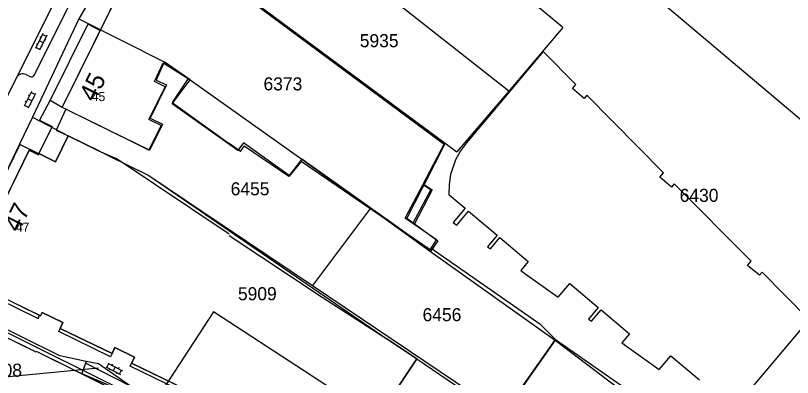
# Model space of a CAD drawing. Extents: x 148816 to 151297, y 399515 to 402500.
# Drawn here: x 150470.5 to 150577.8, y 399819.8 to 399869.7 of the extents above; entities that cross this region are included whole.
import ezdxf

# ---------------------------------------------------------------- set-up
doc = ezdxf.new("R2010")
doc.units = 0
for name, color, linetype in [('B01 Hoofdgebouw  [D] Norm', 7, 'Continuous'), ('B01 Hoofdgebouw  [T] Norm', 7, 'Continuous'), ('B01 hoofgebouw', 7, 'Continuous'), ('B03 Overig opstal  [D] Norm', 7, 'Continuous'), ('G01 perceelsgrens', 7, 'Continuous'), ('Q05 Bomenrij  [D] Gem', 7, 'Continuous'), ('Q19 Overig lijnvormig object  [D] Gem', 7, 'Continuous'), ('S02 Open verharding  Norm', 7, 'Continuous'), ('T01 Muur  [T] Gem', 7, 'Continuous'), ('T04 Haag heg  [D] Gem', 7, 'Continuous'), ('V00 Kant verharding algemeen  [T] Norm', 7, 'Continuous'), ('V00 Kant verharding algemeen secundair  [T] Gem', 7, 'Continuous'), ('Z01 perceelnummer', 7, 'Continuous'), ('Z02 huisnummer', 7, 'Continuous'), ('Z02 Huisnummer  [Tekst] Norm', 7, 'Continuous')]:
    doc.layers.add(name, color=color, linetype=linetype)

msp = doc.modelspace()

# ---------------------------------------------------------------- linework, layer by layer
at = {"layer": 'B01 Hoofdgebouw  [D] Norm'}
for p, q in [((150500, 399873.93), (150529.68, 399851.96)), ((150501.57, 399850.94), (150500, 399852.03)), ((150501.57, 399850.94), (150502.08, 399851.69)), ((150508.21, 399847.47), (150502.08, 399851.69)), ((150509.93, 399849.58), (150508.21, 399847.47)), ((150527.75, 399837.37), (150509.93, 399849.58)), ((150500.01, 399839.36), (150512.82, 399830.84)), ((150512.82, 399830.84), (150521.74, 399825.11))]:
    msp.add_line(p, q, dxfattribs=at)
for points in [[(150481.4, 399854.83), (150488.92, 399851.17), (150490.59, 399854.54), (150488.91, 399855.36), (150491.16, 399859.84), (150489.68, 399860.61), (150490.88, 399863.17), (150494.33, 399861.01), (150492.12, 399857.68), (150500, 399852.03)], [(150482.27, 399850.9), (150484.53, 399849.93), (150500, 399839.58)]]:
    msp.add_lwpolyline(points, dxfattribs=at)
at = {"layer": 'B01 Hoofdgebouw  [T] Norm'}
for p, q in [((150489.92, 399883.29), (150476.92, 399857.05)), ((150476.92, 399857.05), (150481.4, 399854.83)), ((150476.03, 399849.53), (150477.78, 399853.11)), ((150477.78, 399853.11), (150482.27, 399850.9)), ((150464.39, 399834.81), (150472.39, 399851.12)), ((150472.39, 399851.12), (150473.65, 399850.5)), ((150473.65, 399850.5), (150473.73, 399850.66)), ((150473.73, 399850.66), (150476.03, 399849.53)), ((150473.95, 399828.27), (150464.94, 399832.66)), ((150459.27, 399830.15), (150473.31, 399823.3)), ((150474.17, 399828.72), (150473.95, 399828.27)), ((150477.04, 399827.33), (150474.17, 399828.72)), ((150476.65, 399826.52), (150477.04, 399827.33)), ((150483.82, 399823.05), (150476.65, 399826.52)), ((150521.74, 399825.11), (150525.9, 399822.33)), ((150473.31, 399823.3), (150473.36, 399823.41)), ((150473.36, 399823.41), (150489.16, 399815.57)), ((150484.18, 399823.88), (150483.82, 399823.05)), ((150486.92, 399822.55), (150484.18, 399823.88)), ((150486.52, 399821.74), (150486.92, 399822.55)), ((150525.9, 399822.33), (150518.33, 399811.04)), ((150500, 399815.23), (150486.52, 399821.74))]:
    msp.add_line(p, q, dxfattribs=at)
msp.add_lwpolyline([(150527.75, 399837.37), (150528.6, 399838.73), (150524.3, 399841.74), (150526.72, 399846.34), (150529.68, 399851.96)], dxfattribs=at)
at = {"layer": 'B01 hoofgebouw'}
for points in [[(150501.11, 399887.47), (150497.56, 399890.99), (150489.92, 399883.29), (150476.92, 399857.05), (150481.4, 399854.83)], [(150501.11, 399887.47), (150508.98, 399879.73), (150507.1, 399877.84), (150502.47, 399882.3), (150496.8, 399876.51), (150529.83, 399852.07), (150524.51, 399841.76), (150528.8, 399838.62), (150527.85, 399837.22), (150510.04, 399849.88), (150508.28, 399847.63), (150501.97, 399852.14), (150501.18, 399851.09), (150492.12, 399857.53), (150494.58, 399860.82), (150490.99, 399863.29), (150489.93, 399860.8), (150491.34, 399860.14), (150489.06, 399855.56), (150490.77, 399854.69), (150489.01, 399851.06), (150481.4, 399854.83)], [(150482.27, 399850.9), (150477.78, 399853.11), (150476.03, 399849.53), (150473.73, 399850.66), (150473.65, 399850.5), (150472.39, 399851.12), (150463.73, 399833.45), (150465.02, 399832.81), (150464.94, 399832.66), (150473.95, 399828.27), (150474.17, 399828.72), (150477.04, 399827.33), (150476.65, 399826.52), (150483.82, 399823.05), (150484.18, 399823.88), (150486.92, 399822.55), (150486.73, 399822.17)], [(150482.27, 399850.9), (150488.91, 399847.63), (150521.74, 399825.11)], [(150465.57, 399815.3), (150454.55, 399820.79), (150454.14, 399821.88), (150458.13, 399829.79), (150459.27, 399830.15), (150473.31, 399823.3), (150473.36, 399823.41), (150489.16, 399815.57)], [(150486.73, 399822.17), (150486.52, 399821.74), (150501.75, 399814.38), (150502.11, 399815.15), (150504.8, 399813.85), (150503.94, 399812.04), (150512.45, 399807.94), (150513.42, 399809.98), (150512.47, 399810.44), (150513.8, 399813.24), (150518.33, 399811.04), (150525.9, 399822.33), (150521.74, 399825.11)]]:
    msp.add_lwpolyline(points, dxfattribs=at)
at = {"layer": 'B03 Overig opstal  [D] Norm'}
msp.add_lwpolyline([(150525.36, 399841), (150527.85, 399845.67), (150526.72, 399846.34)], dxfattribs=at)
at = {"layer": 'G01 perceelsgrens'}
for points in [[(150538.58, 399859.28), (150515.37, 399877.58), (150513.36, 399879.2), (150511.4, 399877.27), (150508.98, 399879.73), (150504.38, 399884.11), (150495.24, 399893.13)], [(150488.2, 399884.66), (150479.25, 399869.22)], [(150488.2, 399884.66), (150489.92, 399883.29), (150496.8, 399876.51), (150529.83, 399852.07)], [(150546.06, 399868.04), (150542.24, 399871.21)], [(150479.25, 399869.22), (150472.82, 399855.68)], [(150479.25, 399869.22), (150490.99, 399863.29), (150494.58, 399860.82), (150510.04, 399849.88), (150519.49, 399843.11)], [(150546.06, 399868.04), (150538.58, 399859.28)], [(150538.58, 399859.28), (150531.42, 399850.89)], [(150472.82, 399855.68), (150471.05, 399851.96), (150460.76, 399830.57)], [(150472.82, 399855.68), (150477.78, 399853.11), (150488.91, 399847.63), (150496.23, 399842.69), (150511.5, 399832.43)], [(150529.83, 399852.07), (150526.9, 399846.39)], [(150529.83, 399852.07), (150531.42, 399850.89)], [(150526.9, 399846.39), (150528.01, 399845.66)], [(150528.01, 399845.66), (150525.59, 399840.98)], [(150519.49, 399843.11), (150514.82, 399836.86)], [(150519.49, 399843.11), (150527.8, 399837.16)], [(150525.59, 399840.98), (150528.8, 399838.62), (150527.8, 399837.16)], [(150514.82, 399836.86), (150511.5, 399832.43)], [(150527.8, 399837.16), (150545.02, 399824.93)], [(150511.5, 399832.43), (150533.48, 399817.66), (150537.85, 399814.73)], [(150480.25, 399821.99), (150476.59, 399822.76), (150460.76, 399830.57)], [(150532.26, 399806.35), (150530.36, 399807.6), (150497.82, 399828.83), (150489.63, 399816.27)], [(150545, 399824.9), (150537.85, 399814.73)], [(150545.02, 399824.93), (150545, 399824.9)], [(150545, 399824.9), (150571.96, 399804.51)], [(150480.16, 399821.74), (150479.66, 399820.29), (150490.72, 399815.51)], [(150480.25, 399821.99), (150480.16, 399821.74)], [(150486.36, 399818.55), (150480.16, 399821.74)], [(150486.36, 399818.55), (150481.93, 399821.64), (150480.25, 399821.99)]]:
    msp.add_lwpolyline(points, dxfattribs=at)
at = {"layer": 'Q05 Bomenrij  [D] Gem'}
msp.add_lwpolyline([(150527.89, 399837.59), (150542.89, 399827.16), (150545.04, 399825.01)], dxfattribs=at)
at = {"layer": 'Q19 Overig lijnvormig object  [D] Gem'}
for points in [[(150588.01, 399846.35), (150588.65, 399847.11), (150549.63, 399880.02), (150549.53, 399880.1), (150549.17, 399879.66), (150549.42, 399879.46), (150549.17, 399879.17)], [(150568.69, 399814.22), (150580.08, 399827.73), (150573.56, 399834.31), (150573.19, 399833.87), (150571.57, 399835.23), (150572.04, 399835.8), (150561.45, 399846.48), (150561.07, 399846.03), (150559.45, 399847.39), (150559.96, 399847.99), (150549.39, 399858.7), (150549.02, 399858.26), (150547.4, 399859.63), (150547.87, 399860.19), (150543.36, 399864.74), (150532.75, 399852.15), (150531.92, 399851.03), (150531.25, 399849.81), (150530.56, 399847.77), (150530.34, 399846.4), (150530.31, 399845.01), (150530.64, 399844.72), (150532.57, 399843.1), (150530.93, 399841.15), (150531.44, 399840.78), (150533.05, 399842.69), (150536.98, 399839.38), (150535.64, 399837.79), (150536.05, 399837.5), (150537.36, 399839.06), (150541.29, 399835.75), (150540.24, 399834.51), (150540.81, 399834.1), (150545.41, 399830.82), (150547.02, 399832.73), (150550.95, 399829.42), (150549.6, 399827.83), (150550.01, 399827.54), (150551.33, 399829.1), (150555.26, 399825.79), (150554.21, 399824.54), (150559.38, 399820.86), (150560.99, 399822.77), (150564.91, 399819.46)]]:
    msp.add_lwpolyline(points, dxfattribs=at)
at = {"layer": 'S02 Open verharding  Norm'}
for p, q in [((150474.28, 399867.23), (150473.27, 399865.16)), ((150474.82, 399866.97), (150473.81, 399864.9)), ((150474, 399866.64), (150473.86, 399866.71)), ((150474.22, 399867.09), (150474.76, 399866.83)), ((150474.67, 399866.32), (150474.54, 399866.38)), ((150473.34, 399865.3), (150473.88, 399865.03)), ((150473.56, 399865.75), (150473.42, 399865.81)), ((150474.32, 399865.93), (150473.78, 399866.2)), ((150474.23, 399865.42), (150474.1, 399865.48)), ((150472.7, 399859.23), (150471.68, 399857.17)), ((150473.24, 399858.96), (150472.22, 399856.9)), ((150472.63, 399859.09), (150473.17, 399858.83)), ((150471.97, 399857.75), (150471.84, 399857.82)), ((150472.73, 399857.93), (150472.19, 399858.2)), ((150472.41, 399858.65), (150472.28, 399858.71)), ((150473.08, 399858.31), (150472.95, 399858.38)), ((150471.75, 399857.3), (150472.29, 399857.04)), ((150472.64, 399857.42), (150472.51, 399857.48)), ((150483.08, 399821.15), (150483.36, 399821.68)), ((150483.23, 399821.75), (150485.27, 399820.69)), ((150483.87, 399821.58), (150483.8, 399821.45)), ((150482.95, 399821.22), (150484.99, 399820.16)), ((150483.53, 399820.92), (150483.46, 399820.78)), ((150484.25, 399821.22), (150483.97, 399820.69)), ((150484.41, 399820.46), (150484.34, 399820.32)), ((150484.76, 399821.12), (150484.69, 399820.99)), ((150484.86, 399820.22), (150485.13, 399820.76))]:
    msp.add_line(p, q, dxfattribs=at)
at = {"layer": 'T01 Muur  [T] Gem'}
msp.add_line((150525.36, 399841), (150524.3, 399841.74), dxfattribs=at)
at = {"layer": 'T04 Haag heg  [D] Gem'}
for p, q in [((150537.56, 399814.43), (150545.04, 399825.01)), ((150525.9, 399822.33), (150537.56, 399814.43))]:
    msp.add_line(p, q, dxfattribs=at)
msp.add_lwpolyline([(150545.04, 399825.01), (150557.05, 399816.62), (150562.96, 399812.54)], dxfattribs=at)
at = {"layer": 'V00 Kant verharding algemeen  [T] Norm'}
for p, q in [((150470.61, 399861.1), (150476.81, 399873.48)), ((150489.38, 399815.99), (150456.26, 399832.4)), ((150464.75, 399832.23), (150473.63, 399827.91)), ((150473.63, 399827.91), (150473.82, 399828.34)), ((150476.45, 399826.1), (150476.65, 399826.52)), ((150483.62, 399822.62), (150476.45, 399826.1)), ((150483.82, 399823.05), (150483.62, 399822.62)), ((150486.33, 399821.32), (150486.52, 399821.74)), ((150500, 399814.7), (150486.33, 399821.32))]:
    msp.add_line(p, q, dxfattribs=at)
for points in [[(150473.08, 399861.46), (150478.03, 399871.34)], [(150467.46, 399854.8), (150470.61, 399861.1)], [(150471.94, 399861.56), (150472.48, 399861.29)], [(150477.45, 399856.79), (150476.09, 399853.88), (150477.78, 399853.11)]]:
    msp.add_lwpolyline(points, dxfattribs=at)
for centre, radius, start, end in [((150471.52, 399860.63), 1.02, 65.8318, 152.4559), ((150472.68, 399861.68), 0.453, 240.8981, 330.8206)]:
    msp.add_arc(centre, radius, start, end, dxfattribs=at)
at = {"layer": 'V00 Kant verharding algemeen secundair  [T] Gem'}
for p, q in [((150475.29, 399858.02), (150473.8, 399855.24)), ((150473.8, 399855.24), (150475.55, 399854.39)), ((150475.55, 399854.39), (150473.73, 399850.66)), ((150471.1, 399851.92), (150462.28, 399833.93)), ((150473.71, 399850.61), (150471.1, 399851.92))]:
    msp.add_line(p, q, dxfattribs=at)
msp.add_lwpolyline([(150482.2, 399867.59), (150480.49, 399868.49), (150475.29, 399858.02), (150476.92, 399857.05)], dxfattribs=at)
at = {"layer": 'Z01 perceelnummer'}
msp.add_lwpolyline([(150468.11, 399819.77), (150481.95, 399821.11)], dxfattribs=at)

# ---------------------------------------------------------------- texts
for s, p in [('5935', (150518.02, 399865.33)), ('6373', (150504.73, 399859.37)), ('6455', (150500.19, 399844.89)), ('6430', (150562.19, 399843.99)), ('5909', (150501.2, 399830.42)), ('6456', (150526.69, 399827.53)), ('5908', (150466.03, 399819.87))]:
    msp.add_text(s, height=1.8, dxfattribs=at).set_placement(p)
at = {"layer": 'Z02 huisnummer'}
for s, rotation, p in [('45', 63.6399, (150481.4, 399857.64)), ('47', 63.8962, (150470.94, 399839.66))]:
    msp.add_text(s, height=2.5, rotation=rotation, dxfattribs=at).set_placement(p)
at = {"layer": 'Z02 Huisnummer  [Tekst] Norm'}
for s, p in [('45', (150481.02, 399857.89)), ('47', (150470.55, 399839.89))]:
    msp.add_text(s, height=1.25, dxfattribs=at).set_placement(p)

doc.saveas('drawing.dxf')
